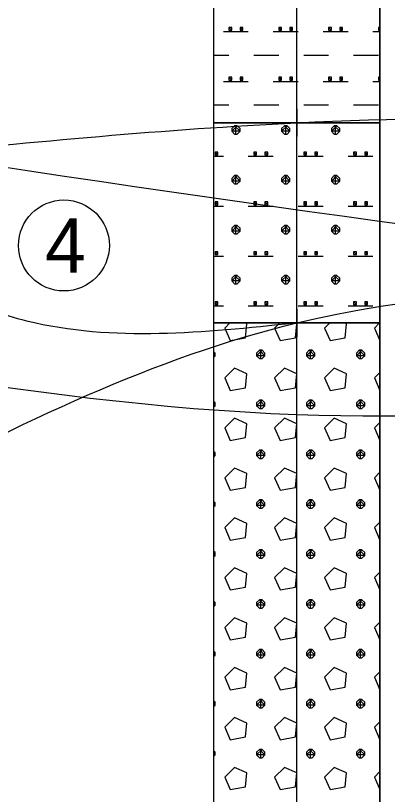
# Model space of a CAD drawing. Extents: x 3042 to 4120, y 576 to 2694.
# Drawn here: x 3572.32 to 3582.55, y 882.04 to 903.46 of the extents above; entities that cross this region are included whole.
import ezdxf

# ---------------------------------------------------------------- set-up
doc = ezdxf.new("R2010")
doc.units = 0
for name, color, linetype in [('18', 7, 'Continuous'), ('51', 7, 'Continuous'), ('53', 7, 'Continuous'), ('56', 7, 'Continuous'), ('HPV', 7, 'Continuous'), ('rozhraní', 7, 'Continuous')]:
    doc.layers.add(name, color=color, linetype=linetype)

msp = doc.modelspace()

# ---------------------------------------------------------------- linework, layer by layer
at = {"layer": '18'}
msp.add_line((3580.052, 872.009), (3580.052, 912.009), dxfattribs=at)
at = {"layer": '51'}
for p, q in [((3578.035, 903.019), (3578.721, 903.019)), ((3579.407, 903.019), (3580.093, 903.019)), ((3580.779, 903.019), (3581.464, 903.019)), ((3582.15, 903.019), (3582.338, 903.019)), ((3577.766, 902.371), (3578.188, 902.371)), ((3578.874, 902.371), (3579.559, 902.371)), ((3580.245, 902.371), (3580.931, 902.371)), ((3581.617, 902.371), (3582.303, 902.371)), ((3578.035, 901.647), (3578.721, 901.647)), ((3579.407, 901.647), (3580.093, 901.647)), ((3580.779, 901.647), (3581.464, 901.647)), ((3582.15, 901.647), (3582.338, 901.647)), ((3577.766, 901), (3578.188, 901)), ((3578.874, 901), (3579.559, 901)), ((3580.245, 901), (3580.931, 901)), ((3581.617, 901), (3582.303, 901)), ((3578.378, 900.199), (3578.378, 900.428)), ((3579.75, 900.199), (3579.75, 900.428)), ((3581.121, 900.199), (3581.121, 900.428)), ((3577.766, 899.59), (3578.035, 899.59)), ((3578.721, 899.59), (3579.407, 899.59)), ((3580.093, 899.59), (3580.779, 899.59)), ((3581.464, 899.59), (3582.15, 899.59)), ((3578.378, 898.828), (3578.378, 899.056)), ((3579.75, 898.828), (3579.75, 899.056)), ((3581.121, 898.828), (3581.121, 899.056)), ((3577.766, 898.218), (3578.035, 898.218)), ((3578.721, 898.218), (3579.407, 898.218)), ((3580.093, 898.218), (3580.779, 898.218)), ((3581.464, 898.218), (3582.15, 898.218)), ((3578.378, 897.456), (3578.378, 897.685)), ((3579.75, 897.456), (3579.75, 897.685)), ((3581.121, 897.456), (3581.121, 897.685)), ((3577.766, 896.847), (3578.035, 896.847)), ((3578.721, 896.847), (3579.407, 896.847)), ((3580.093, 896.847), (3580.779, 896.847)), ((3581.464, 896.847), (3582.15, 896.847)), ((3578.378, 896.085), (3578.378, 896.313)), ((3579.75, 896.085), (3579.75, 896.313)), ((3581.121, 896.085), (3581.121, 896.313)), ((3577.766, 895.475), (3578.035, 895.475)), ((3578.721, 895.475), (3579.407, 895.475)), ((3580.093, 895.475), (3580.779, 895.475)), ((3581.464, 895.475), (3582.15, 895.475)), ((3578.217, 895.009), (3578.073, 894.865)), ((3579.589, 895.009), (3579.445, 894.865)), ((3580.96, 895.009), (3580.817, 894.865)), ((3582.332, 895.009), (3582.188, 894.865)), ((3579.064, 894.027), (3579.064, 894.256)), ((3580.436, 894.027), (3580.436, 894.256)), ((3581.807, 894.027), (3581.807, 894.256)), ((3582.338, 893.643), (3582.188, 893.494)), ((3579.064, 892.656), (3579.064, 892.884)), ((3580.436, 892.656), (3580.436, 892.884)), ((3581.807, 892.656), (3581.807, 892.884)), ((3582.338, 892.272), (3582.188, 892.122)), ((3579.064, 891.284), (3579.064, 891.513)), ((3580.436, 891.284), (3580.436, 891.513)), ((3581.807, 891.284), (3581.807, 891.513)), ((3582.338, 890.9), (3582.188, 890.751)), ((3579.064, 889.912), (3579.064, 890.141)), ((3580.436, 889.912), (3580.436, 890.141)), ((3581.807, 889.912), (3581.807, 890.141)), ((3582.338, 889.529), (3582.188, 889.379)), ((3579.064, 888.541), (3579.064, 888.769)), ((3580.436, 888.541), (3580.436, 888.769)), ((3581.807, 888.541), (3581.807, 888.769)), ((3582.338, 888.157), (3582.188, 888.007)), ((3579.064, 887.169), (3579.064, 887.398)), ((3580.436, 887.169), (3580.436, 887.398)), ((3581.807, 887.169), (3581.807, 887.398)), ((3582.338, 886.785), (3582.188, 886.636)), ((3579.064, 885.798), (3579.064, 886.026)), ((3580.436, 885.798), (3580.436, 886.026)), ((3581.807, 885.798), (3581.807, 886.026)), ((3582.338, 885.414), (3582.188, 885.264)), ((3579.064, 884.426), (3579.064, 884.655)), ((3580.436, 884.426), (3580.436, 884.655)), ((3581.807, 884.426), (3581.807, 884.655)), ((3582.338, 884.042), (3582.188, 883.893)), ((3579.064, 883.054), (3579.064, 883.283)), ((3580.436, 883.054), (3580.436, 883.283)), ((3581.807, 883.054), (3581.807, 883.283)), ((3582.338, 882.671), (3582.188, 882.521))]:
    msp.add_line(p, q, dxfattribs=at)
for points in [[(3577.766, 900.509), (3582.338, 900.509), (3582.338, 905.009), (3577.766, 905.009)], [(3577.766, 895.009), (3582.338, 895.009), (3582.338, 900.509), (3577.766, 900.509)], [(3577.766, 879.009), (3582.338, 879.009), (3582.338, 895.009), (3577.766, 895.009)]]:
    msp.add_lwpolyline(points, close=True, dxfattribs=at)
for points in [[(3578.188, 903.133), (3578.188, 903.057), (3578.264, 903.057), (3578.264, 903.133), (3578.188, 903.133), (3578.264, 903.057)], [(3578.493, 903.133), (3578.493, 903.057), (3578.569, 903.057), (3578.569, 903.133), (3578.493, 903.133), (3578.569, 903.057)], [(3579.559, 903.133), (3579.559, 903.057), (3579.636, 903.057), (3579.636, 903.133), (3579.559, 903.133), (3579.636, 903.057)], [(3579.864, 903.133), (3579.864, 903.057), (3579.94, 903.057), (3579.94, 903.133), (3579.864, 903.133), (3579.94, 903.057)], [(3580.931, 903.133), (3580.931, 903.057), (3581.007, 903.057), (3581.007, 903.133), (3580.931, 903.133), (3581.007, 903.057)], [(3581.236, 903.133), (3581.236, 903.057), (3581.312, 903.057), (3581.312, 903.133), (3581.236, 903.133), (3581.312, 903.057)], [(3582.303, 903.133), (3582.303, 903.057), (3582.338, 903.057)], [(3582.338, 903.133), (3582.303, 903.133), (3582.338, 903.098)], [(3578.188, 901.762), (3578.188, 901.685), (3578.264, 901.685), (3578.264, 901.762), (3578.188, 901.762), (3578.264, 901.685)], [(3578.493, 901.762), (3578.493, 901.685), (3578.569, 901.685), (3578.569, 901.762), (3578.493, 901.762), (3578.569, 901.685)], [(3579.559, 901.762), (3579.559, 901.685), (3579.636, 901.685), (3579.636, 901.762), (3579.559, 901.762), (3579.636, 901.685)], [(3579.864, 901.762), (3579.864, 901.685), (3579.94, 901.685), (3579.94, 901.762), (3579.864, 901.762), (3579.94, 901.685)], [(3580.931, 901.762), (3580.931, 901.685), (3581.007, 901.685), (3581.007, 901.762), (3580.931, 901.762), (3581.007, 901.685)], [(3581.236, 901.762), (3581.236, 901.685), (3581.312, 901.685), (3581.312, 901.762), (3581.236, 901.762), (3581.312, 901.685)], [(3582.303, 901.762), (3582.303, 901.685), (3582.338, 901.685)], [(3582.338, 901.762), (3582.303, 901.762), (3582.338, 901.726)], [(3578.34, 900.428), (3578.264, 900.352), (3578.264, 900.276), (3578.34, 900.199), (3578.416, 900.199), (3578.493, 900.276), (3578.493, 900.352), (3578.416, 900.428), (3578.34, 900.428), (3578.493, 900.276), (3578.264, 900.276), (3578.416, 900.428)], [(3579.712, 900.428), (3579.636, 900.352), (3579.636, 900.276), (3579.712, 900.199), (3579.788, 900.199), (3579.864, 900.276), (3579.864, 900.352), (3579.788, 900.428), (3579.712, 900.428), (3579.864, 900.276), (3579.636, 900.276), (3579.788, 900.428)], [(3581.083, 900.428), (3581.007, 900.352), (3581.007, 900.276), (3581.083, 900.199), (3581.16, 900.199), (3581.236, 900.276), (3581.236, 900.352), (3581.16, 900.428), (3581.083, 900.428), (3581.236, 900.276), (3581.007, 900.276), (3581.16, 900.428)], [(3577.807, 899.704), (3577.807, 899.628), (3577.883, 899.628), (3577.883, 899.704), (3577.807, 899.704), (3577.883, 899.628)], [(3578.874, 899.704), (3578.874, 899.628), (3578.95, 899.628), (3578.95, 899.704), (3578.874, 899.704), (3578.95, 899.628)], [(3579.178, 899.704), (3579.178, 899.628), (3579.255, 899.628), (3579.255, 899.704), (3579.178, 899.704), (3579.255, 899.628)], [(3580.245, 899.704), (3580.245, 899.628), (3580.321, 899.628), (3580.321, 899.704), (3580.245, 899.704), (3580.321, 899.628)], [(3580.55, 899.704), (3580.55, 899.628), (3580.626, 899.628), (3580.626, 899.704), (3580.55, 899.704), (3580.626, 899.628)], [(3581.617, 899.704), (3581.617, 899.628), (3581.693, 899.628), (3581.693, 899.704), (3581.617, 899.704), (3581.693, 899.628)], [(3581.922, 899.704), (3581.922, 899.628), (3581.998, 899.628), (3581.998, 899.704), (3581.922, 899.704), (3581.998, 899.628)], [(3578.34, 899.056), (3578.264, 898.98), (3578.264, 898.904), (3578.34, 898.828), (3578.416, 898.828), (3578.493, 898.904), (3578.493, 898.98), (3578.416, 899.056), (3578.34, 899.056), (3578.493, 898.904), (3578.264, 898.904), (3578.416, 899.056)], [(3579.712, 899.056), (3579.636, 898.98), (3579.636, 898.904), (3579.712, 898.828), (3579.788, 898.828), (3579.864, 898.904), (3579.864, 898.98), (3579.788, 899.056), (3579.712, 899.056), (3579.864, 898.904), (3579.636, 898.904), (3579.788, 899.056)], [(3581.083, 899.056), (3581.007, 898.98), (3581.007, 898.904), (3581.083, 898.828), (3581.16, 898.828), (3581.236, 898.904), (3581.236, 898.98), (3581.16, 899.056), (3581.083, 899.056), (3581.236, 898.904), (3581.007, 898.904), (3581.16, 899.056)], [(3577.807, 898.333), (3577.807, 898.256), (3577.883, 898.256), (3577.883, 898.333), (3577.807, 898.333), (3577.883, 898.256)], [(3578.874, 898.333), (3578.874, 898.256), (3578.95, 898.256), (3578.95, 898.333), (3578.874, 898.333), (3578.95, 898.256)], [(3579.178, 898.333), (3579.178, 898.256), (3579.255, 898.256), (3579.255, 898.333), (3579.178, 898.333), (3579.255, 898.256)], [(3580.245, 898.333), (3580.245, 898.256), (3580.321, 898.256), (3580.321, 898.333), (3580.245, 898.333), (3580.321, 898.256)], [(3580.55, 898.333), (3580.55, 898.256), (3580.626, 898.256), (3580.626, 898.333), (3580.55, 898.333), (3580.626, 898.256)], [(3581.617, 898.333), (3581.617, 898.256), (3581.693, 898.256), (3581.693, 898.333), (3581.617, 898.333), (3581.693, 898.256)], [(3581.922, 898.333), (3581.922, 898.256), (3581.998, 898.256), (3581.998, 898.333), (3581.922, 898.333), (3581.998, 898.256)], [(3578.34, 897.685), (3578.264, 897.609), (3578.264, 897.532), (3578.34, 897.456), (3578.416, 897.456), (3578.493, 897.532), (3578.493, 897.609), (3578.416, 897.685), (3578.34, 897.685), (3578.493, 897.532), (3578.264, 897.532), (3578.416, 897.685)], [(3579.712, 897.685), (3579.636, 897.609), (3579.636, 897.532), (3579.712, 897.456), (3579.788, 897.456), (3579.864, 897.532), (3579.864, 897.609), (3579.788, 897.685), (3579.712, 897.685), (3579.864, 897.532), (3579.636, 897.532), (3579.788, 897.685)], [(3581.083, 897.685), (3581.007, 897.609), (3581.007, 897.532), (3581.083, 897.456), (3581.16, 897.456), (3581.236, 897.532), (3581.236, 897.609), (3581.16, 897.685), (3581.083, 897.685), (3581.236, 897.532), (3581.007, 897.532), (3581.16, 897.685)], [(3577.807, 896.961), (3577.807, 896.885), (3577.883, 896.885), (3577.883, 896.961), (3577.807, 896.961), (3577.883, 896.885)], [(3578.874, 896.961), (3578.874, 896.885), (3578.95, 896.885), (3578.95, 896.961), (3578.874, 896.961), (3578.95, 896.885)], [(3579.178, 896.961), (3579.178, 896.885), (3579.255, 896.885), (3579.255, 896.961), (3579.178, 896.961), (3579.255, 896.885)], [(3580.245, 896.961), (3580.245, 896.885), (3580.321, 896.885), (3580.321, 896.961), (3580.245, 896.961), (3580.321, 896.885)], [(3580.55, 896.961), (3580.55, 896.885), (3580.626, 896.885), (3580.626, 896.961), (3580.55, 896.961), (3580.626, 896.885)], [(3581.617, 896.961), (3581.617, 896.885), (3581.693, 896.885), (3581.693, 896.961), (3581.617, 896.961), (3581.693, 896.885)], [(3581.922, 896.961), (3581.922, 896.885), (3581.998, 896.885), (3581.998, 896.961), (3581.922, 896.961), (3581.998, 896.885)], [(3578.34, 896.313), (3578.264, 896.237), (3578.264, 896.161), (3578.34, 896.085), (3578.416, 896.085), (3578.493, 896.161), (3578.493, 896.237), (3578.416, 896.313), (3578.34, 896.313), (3578.493, 896.161), (3578.264, 896.161), (3578.416, 896.313)], [(3579.712, 896.313), (3579.636, 896.237), (3579.636, 896.161), (3579.712, 896.085), (3579.788, 896.085), (3579.864, 896.161), (3579.864, 896.237), (3579.788, 896.313), (3579.712, 896.313), (3579.864, 896.161), (3579.636, 896.161), (3579.788, 896.313)], [(3581.083, 896.313), (3581.007, 896.237), (3581.007, 896.161), (3581.083, 896.085), (3581.16, 896.085), (3581.236, 896.161), (3581.236, 896.237), (3581.16, 896.313), (3581.083, 896.313), (3581.236, 896.161), (3581.007, 896.161), (3581.16, 896.313)], [(3577.807, 895.589), (3577.807, 895.513), (3577.883, 895.513), (3577.883, 895.589), (3577.807, 895.589), (3577.883, 895.513)], [(3578.874, 895.589), (3578.874, 895.513), (3578.95, 895.513), (3578.95, 895.589), (3578.874, 895.589), (3578.95, 895.513)], [(3579.178, 895.589), (3579.178, 895.513), (3579.255, 895.513), (3579.255, 895.589), (3579.178, 895.589), (3579.255, 895.513)], [(3580.245, 895.589), (3580.245, 895.513), (3580.321, 895.513), (3580.321, 895.589), (3580.245, 895.589), (3580.321, 895.513)], [(3580.55, 895.589), (3580.55, 895.513), (3580.626, 895.513), (3580.626, 895.589), (3580.55, 895.589), (3580.626, 895.513)], [(3581.617, 895.589), (3581.617, 895.513), (3581.693, 895.513), (3581.693, 895.589), (3581.617, 895.589), (3581.693, 895.513)], [(3581.922, 895.589), (3581.922, 895.513), (3581.998, 895.513), (3581.998, 895.589), (3581.922, 895.589), (3581.998, 895.513)], [(3578.073, 894.865), (3578.226, 894.523), (3578.645, 894.599), (3578.683, 894.98), (3578.617, 895.009)], [(3579.445, 894.865), (3579.597, 894.523), (3580.017, 894.599), (3580.055, 894.98), (3579.989, 895.009)], [(3580.817, 894.865), (3580.969, 894.523), (3581.388, 894.599), (3581.426, 894.98), (3581.36, 895.009)], [(3582.188, 894.865), (3582.341, 894.523), (3582.341, 894.523)], [(3577.766, 894.062), (3577.807, 894.103), (3577.807, 894.18), (3577.766, 894.221)], [(3579.026, 894.256), (3578.95, 894.18), (3578.95, 894.103), (3579.026, 894.027), (3579.102, 894.027), (3579.178, 894.103), (3579.178, 894.18), (3579.102, 894.256), (3579.026, 894.256), (3579.178, 894.103), (3578.95, 894.103), (3579.102, 894.256)], [(3580.398, 894.256), (3580.321, 894.18), (3580.321, 894.103), (3580.398, 894.027), (3580.474, 894.027), (3580.55, 894.103), (3580.55, 894.18), (3580.474, 894.256), (3580.398, 894.256), (3580.55, 894.103), (3580.321, 894.103), (3580.474, 894.256)], [(3581.769, 894.256), (3581.693, 894.18), (3581.693, 894.103), (3581.769, 894.027), (3581.845, 894.027), (3581.922, 894.103), (3581.922, 894.18), (3581.845, 894.256), (3581.769, 894.256), (3581.922, 894.103), (3581.693, 894.103), (3581.845, 894.256)], [(3577.766, 894.144), (3577.807, 894.103), (3577.766, 894.103)], [(3578.073, 893.494), (3578.226, 893.151), (3578.645, 893.227), (3578.683, 893.608), (3578.34, 893.761), (3578.073, 893.494)], [(3579.445, 893.494), (3579.597, 893.151), (3580.017, 893.227), (3580.055, 893.608), (3579.712, 893.761), (3579.445, 893.494)], [(3580.817, 893.494), (3580.969, 893.151), (3581.388, 893.227), (3581.426, 893.608), (3581.083, 893.761), (3580.817, 893.494)], [(3582.188, 893.494), (3582.341, 893.151), (3582.341, 893.151)], [(3577.766, 892.691), (3577.807, 892.732), (3577.807, 892.808), (3577.766, 892.849)], [(3577.766, 892.773), (3577.807, 892.732), (3577.766, 892.732)], [(3579.026, 892.884), (3578.95, 892.808), (3578.95, 892.732), (3579.026, 892.656), (3579.102, 892.656), (3579.178, 892.732), (3579.178, 892.808), (3579.102, 892.884), (3579.026, 892.884), (3579.178, 892.732), (3578.95, 892.732), (3579.102, 892.884)], [(3580.398, 892.884), (3580.321, 892.808), (3580.321, 892.732), (3580.398, 892.656), (3580.474, 892.656), (3580.55, 892.732), (3580.55, 892.808), (3580.474, 892.884), (3580.398, 892.884), (3580.55, 892.732), (3580.321, 892.732), (3580.474, 892.884)], [(3581.769, 892.884), (3581.693, 892.808), (3581.693, 892.732), (3581.769, 892.656), (3581.845, 892.656), (3581.922, 892.732), (3581.922, 892.808), (3581.845, 892.884), (3581.769, 892.884), (3581.922, 892.732), (3581.693, 892.732), (3581.845, 892.884)], [(3578.073, 892.122), (3578.226, 891.779), (3578.645, 891.856), (3578.683, 892.237), (3578.34, 892.389), (3578.073, 892.122)], [(3579.445, 892.122), (3579.597, 891.779), (3580.017, 891.856), (3580.055, 892.237), (3579.712, 892.389), (3579.445, 892.122)], [(3580.817, 892.122), (3580.969, 891.779), (3581.388, 891.856), (3581.426, 892.237), (3581.083, 892.389), (3580.817, 892.122)], [(3582.188, 892.122), (3582.341, 891.779), (3582.341, 891.779)], [(3577.766, 891.319), (3577.807, 891.36), (3577.807, 891.436), (3577.766, 891.477)], [(3577.766, 891.401), (3577.807, 891.36), (3577.766, 891.36)], [(3579.026, 891.513), (3578.95, 891.436), (3578.95, 891.36), (3579.026, 891.284), (3579.102, 891.284), (3579.178, 891.36), (3579.178, 891.436), (3579.102, 891.513), (3579.026, 891.513), (3579.178, 891.36), (3578.95, 891.36), (3579.102, 891.513)], [(3580.398, 891.513), (3580.321, 891.436), (3580.321, 891.36), (3580.398, 891.284), (3580.474, 891.284), (3580.55, 891.36), (3580.55, 891.436), (3580.474, 891.513), (3580.398, 891.513), (3580.55, 891.36), (3580.321, 891.36), (3580.474, 891.513)], [(3581.769, 891.513), (3581.693, 891.436), (3581.693, 891.36), (3581.769, 891.284), (3581.845, 891.284), (3581.922, 891.36), (3581.922, 891.436), (3581.845, 891.513), (3581.769, 891.513), (3581.922, 891.36), (3581.693, 891.36), (3581.845, 891.513)], [(3578.073, 890.751), (3578.226, 890.408), (3578.645, 890.484), (3578.683, 890.865), (3578.34, 891.017), (3578.073, 890.751)], [(3579.445, 890.751), (3579.597, 890.408), (3580.017, 890.484), (3580.055, 890.865), (3579.712, 891.017), (3579.445, 890.751)], [(3580.817, 890.751), (3580.969, 890.408), (3581.388, 890.484), (3581.426, 890.865), (3581.083, 891.017), (3580.817, 890.751)], [(3582.188, 890.751), (3582.341, 890.408), (3582.341, 890.408)], [(3577.766, 889.948), (3577.807, 889.989), (3577.807, 890.065), (3577.766, 890.106)], [(3579.026, 890.141), (3578.95, 890.065), (3578.95, 889.989), (3579.026, 889.912), (3579.102, 889.912), (3579.178, 889.989), (3579.178, 890.065), (3579.102, 890.141), (3579.026, 890.141), (3579.178, 889.989), (3578.95, 889.989), (3579.102, 890.141)], [(3580.398, 890.141), (3580.321, 890.065), (3580.321, 889.989), (3580.398, 889.912), (3580.474, 889.912), (3580.55, 889.989), (3580.55, 890.065), (3580.474, 890.141), (3580.398, 890.141), (3580.55, 889.989), (3580.321, 889.989), (3580.474, 890.141)], [(3581.769, 890.141), (3581.693, 890.065), (3581.693, 889.989), (3581.769, 889.912), (3581.845, 889.912), (3581.922, 889.989), (3581.922, 890.065), (3581.845, 890.141), (3581.769, 890.141), (3581.922, 889.989), (3581.693, 889.989), (3581.845, 890.141)], [(3577.766, 890.03), (3577.807, 889.989), (3577.766, 889.989)], [(3578.073, 889.379), (3578.226, 889.036), (3578.645, 889.112), (3578.683, 889.493), (3578.34, 889.646), (3578.073, 889.379)], [(3579.445, 889.379), (3579.597, 889.036), (3580.017, 889.112), (3580.055, 889.493), (3579.712, 889.646), (3579.445, 889.379)], [(3580.817, 889.379), (3580.969, 889.036), (3581.388, 889.112), (3581.426, 889.493), (3581.083, 889.646), (3580.817, 889.379)], [(3582.188, 889.379), (3582.341, 889.036), (3582.341, 889.036)], [(3577.766, 888.576), (3577.807, 888.617), (3577.807, 888.693), (3577.766, 888.734)], [(3577.766, 888.658), (3577.807, 888.617), (3577.766, 888.617)], [(3579.026, 888.769), (3578.95, 888.693), (3578.95, 888.617), (3579.026, 888.541), (3579.102, 888.541), (3579.178, 888.617), (3579.178, 888.693), (3579.102, 888.769), (3579.026, 888.769), (3579.178, 888.617), (3578.95, 888.617), (3579.102, 888.769)], [(3580.398, 888.769), (3580.321, 888.693), (3580.321, 888.617), (3580.398, 888.541), (3580.474, 888.541), (3580.55, 888.617), (3580.55, 888.693), (3580.474, 888.769), (3580.398, 888.769), (3580.55, 888.617), (3580.321, 888.617), (3580.474, 888.769)], [(3581.769, 888.769), (3581.693, 888.693), (3581.693, 888.617), (3581.769, 888.541), (3581.845, 888.541), (3581.922, 888.617), (3581.922, 888.693), (3581.845, 888.769), (3581.769, 888.769), (3581.922, 888.617), (3581.693, 888.617), (3581.845, 888.769)], [(3578.073, 888.007), (3578.226, 887.665), (3578.645, 887.741), (3578.683, 888.122), (3578.34, 888.274), (3578.073, 888.007)], [(3579.445, 888.007), (3579.597, 887.665), (3580.017, 887.741), (3580.055, 888.122), (3579.712, 888.274), (3579.445, 888.007)], [(3580.817, 888.007), (3580.969, 887.665), (3581.388, 887.741), (3581.426, 888.122), (3581.083, 888.274), (3580.817, 888.007)], [(3582.188, 888.007), (3582.341, 887.665), (3582.341, 887.665)], [(3577.766, 887.204), (3577.807, 887.245), (3577.807, 887.322), (3577.766, 887.363)], [(3579.026, 887.398), (3578.95, 887.322), (3578.95, 887.245), (3579.026, 887.169), (3579.102, 887.169), (3579.178, 887.245), (3579.178, 887.322), (3579.102, 887.398), (3579.026, 887.398), (3579.178, 887.245), (3578.95, 887.245), (3579.102, 887.398)], [(3580.398, 887.398), (3580.321, 887.322), (3580.321, 887.245), (3580.398, 887.169), (3580.474, 887.169), (3580.55, 887.245), (3580.55, 887.322), (3580.474, 887.398), (3580.398, 887.398), (3580.55, 887.245), (3580.321, 887.245), (3580.474, 887.398)], [(3581.769, 887.398), (3581.693, 887.322), (3581.693, 887.245), (3581.769, 887.169), (3581.845, 887.169), (3581.922, 887.245), (3581.922, 887.322), (3581.845, 887.398), (3581.769, 887.398), (3581.922, 887.245), (3581.693, 887.245), (3581.845, 887.398)], [(3577.766, 887.286), (3577.807, 887.245), (3577.766, 887.245)], [(3578.073, 886.636), (3578.226, 886.293), (3578.645, 886.369), (3578.683, 886.75), (3578.34, 886.903), (3578.073, 886.636)], [(3579.445, 886.636), (3579.597, 886.293), (3580.017, 886.369), (3580.055, 886.75), (3579.712, 886.903), (3579.445, 886.636)], [(3580.817, 886.636), (3580.969, 886.293), (3581.388, 886.369), (3581.426, 886.75), (3581.083, 886.903), (3580.817, 886.636)], [(3582.188, 886.636), (3582.341, 886.293), (3582.341, 886.293)], [(3577.766, 885.833), (3577.807, 885.874), (3577.807, 885.95), (3577.766, 885.991)], [(3577.766, 885.915), (3577.807, 885.874), (3577.766, 885.874)], [(3579.026, 886.026), (3578.95, 885.95), (3578.95, 885.874), (3579.026, 885.798), (3579.102, 885.798), (3579.178, 885.874), (3579.178, 885.95), (3579.102, 886.026), (3579.026, 886.026), (3579.178, 885.874), (3578.95, 885.874), (3579.102, 886.026)], [(3580.398, 886.026), (3580.321, 885.95), (3580.321, 885.874), (3580.398, 885.798), (3580.474, 885.798), (3580.55, 885.874), (3580.55, 885.95), (3580.474, 886.026), (3580.398, 886.026), (3580.55, 885.874), (3580.321, 885.874), (3580.474, 886.026)], [(3581.769, 886.026), (3581.693, 885.95), (3581.693, 885.874), (3581.769, 885.798), (3581.845, 885.798), (3581.922, 885.874), (3581.922, 885.95), (3581.845, 886.026), (3581.769, 886.026), (3581.922, 885.874), (3581.693, 885.874), (3581.845, 886.026)], [(3578.073, 885.264), (3578.226, 884.921), (3578.645, 884.998), (3578.683, 885.379), (3578.34, 885.531), (3578.073, 885.264)], [(3579.445, 885.264), (3579.597, 884.921), (3580.017, 884.998), (3580.055, 885.379), (3579.712, 885.531), (3579.445, 885.264)], [(3580.817, 885.264), (3580.969, 884.921), (3581.388, 884.998), (3581.426, 885.379), (3581.083, 885.531), (3580.817, 885.264)], [(3582.188, 885.264), (3582.341, 884.921), (3582.341, 884.921)], [(3577.766, 884.461), (3577.807, 884.502), (3577.807, 884.578), (3577.766, 884.619)], [(3577.766, 884.543), (3577.807, 884.502), (3577.766, 884.502)], [(3579.026, 884.655), (3578.95, 884.578), (3578.95, 884.502), (3579.026, 884.426), (3579.102, 884.426), (3579.178, 884.502), (3579.178, 884.578), (3579.102, 884.655), (3579.026, 884.655), (3579.178, 884.502), (3578.95, 884.502), (3579.102, 884.655)], [(3580.398, 884.655), (3580.321, 884.578), (3580.321, 884.502), (3580.398, 884.426), (3580.474, 884.426), (3580.55, 884.502), (3580.55, 884.578), (3580.474, 884.655), (3580.398, 884.655), (3580.55, 884.502), (3580.321, 884.502), (3580.474, 884.655)], [(3581.769, 884.655), (3581.693, 884.578), (3581.693, 884.502), (3581.769, 884.426), (3581.845, 884.426), (3581.922, 884.502), (3581.922, 884.578), (3581.845, 884.655), (3581.769, 884.655), (3581.922, 884.502), (3581.693, 884.502), (3581.845, 884.655)], [(3578.073, 883.893), (3578.226, 883.55), (3578.645, 883.626), (3578.683, 884.007), (3578.34, 884.159), (3578.073, 883.893)], [(3579.445, 883.893), (3579.597, 883.55), (3580.017, 883.626), (3580.055, 884.007), (3579.712, 884.159), (3579.445, 883.893)], [(3580.817, 883.893), (3580.969, 883.55), (3581.388, 883.626), (3581.426, 884.007), (3581.083, 884.159), (3580.817, 883.893)], [(3582.188, 883.893), (3582.341, 883.55), (3582.341, 883.55)], [(3579.026, 883.283), (3578.95, 883.207), (3578.95, 883.131), (3579.026, 883.054), (3579.102, 883.054), (3579.178, 883.131), (3579.178, 883.207), (3579.102, 883.283), (3579.026, 883.283), (3579.178, 883.131), (3578.95, 883.131), (3579.102, 883.283)], [(3580.398, 883.283), (3580.321, 883.207), (3580.321, 883.131), (3580.398, 883.054), (3580.474, 883.054), (3580.55, 883.131), (3580.55, 883.207), (3580.474, 883.283), (3580.398, 883.283), (3580.55, 883.131), (3580.321, 883.131), (3580.474, 883.283)], [(3581.769, 883.283), (3581.693, 883.207), (3581.693, 883.131), (3581.769, 883.054), (3581.845, 883.054), (3581.922, 883.131), (3581.922, 883.207), (3581.845, 883.283), (3581.769, 883.283), (3581.922, 883.131), (3581.693, 883.131), (3581.845, 883.283)], [(3577.766, 883.09), (3577.807, 883.131), (3577.807, 883.207), (3577.766, 883.248)], [(3577.766, 883.172), (3577.807, 883.131), (3577.766, 883.131)], [(3578.073, 882.521), (3578.226, 882.178), (3578.645, 882.254), (3578.683, 882.635), (3578.34, 882.788), (3578.073, 882.521)], [(3579.445, 882.521), (3579.597, 882.178), (3580.017, 882.254), (3580.055, 882.635), (3579.712, 882.788), (3579.445, 882.521)], [(3580.817, 882.521), (3580.969, 882.178), (3581.388, 882.254), (3581.426, 882.635), (3581.083, 882.788), (3580.817, 882.521)], [(3582.188, 882.521), (3582.341, 882.178), (3582.341, 882.178)]]:
    msp.add_lwpolyline(points, dxfattribs=at)
at = {"layer": '53'}
for p, q in [((3577.766, 912.009), (3577.766, 872.009)), ((3582.338, 912.009), (3582.338, 872.009)), ((3577.766, 900.509), (3582.338, 900.509)), ((3577.766, 895.009), (3582.338, 895.009))]:
    msp.add_line(p, q, dxfattribs=at)
at = {"layer": '56'}
for p, q in [((3580.052, 900.89), (3580.052, 900.128)), ((3579.671, 900.509), (3580.433, 900.509)), ((3580.052, 895.39), (3580.052, 894.628)), ((3579.671, 895.009), (3580.433, 895.009))]:
    msp.add_line(p, q, dxfattribs=at)
at = {"layer": 'HPV'}
msp.add_spline([(3335.583, 896.048), (3352.572, 896.048), (3453.062, 896.51), (3557.332, 895.79), (3580.052, 892.49), (3619.082, 896.393), (3629.647, 896.393)], degree=3, dxfattribs=at)
at = {"layer": 'rozhraní'}
msp.add_circle((3573.648, 897.137), 1.25, dxfattribs=at)
for points in [[(3507.468, 910.407), (3557.332, 901.659), (3619.082, 894.759), (3631.6, 894.759)], [(3569.214, 899.63), (3580.052, 900.509), (3595.899, 900.509)], [(3565.376, 900.27), (3571.034, 895.731), (3571.669, 895.378), (3572.616, 895.067), (3579.988, 895.009)], [(3248.314, 891.859), (3256.322, 891.859), (3352.572, 886.409), (3431.332, 884.009), (3453.062, 885.409), (3491.522, 887.359), (3557.332, 884.659), (3580.052, 895.009), (3619.082, 891.259), (3629.275, 891.259)]]:
    msp.add_spline(points, degree=3, dxfattribs=at)

# ---------------------------------------------------------------- texts
msp.add_text('4', height=1.5, dxfattribs=at).set_placement((3573.132, 896.387))

doc.saveas('drawing.dxf')
